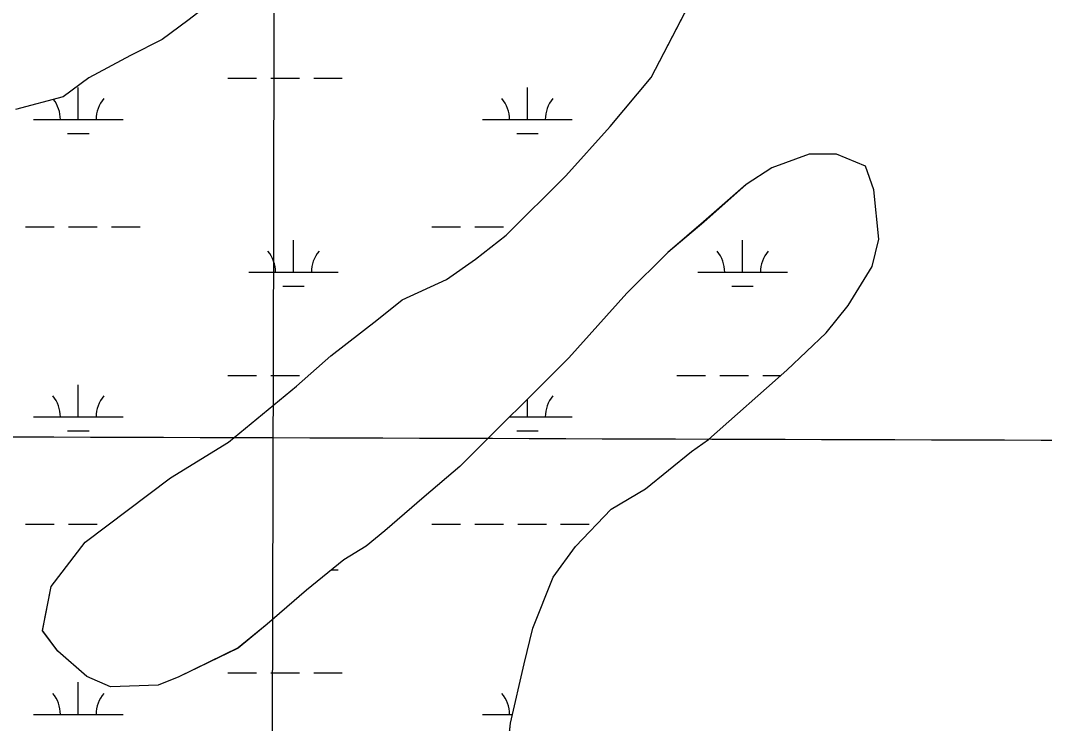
# Model space of a CAD drawing. Extents: x 3161564 to 3199464, y 849354 to 874788.
# Drawn here: x 3191646 to 3192791, y 860489 to 861275 of the extents above; entities that cross this region are included whole.
import ezdxf

# ---------------------------------------------------------------- set-up
doc = ezdxf.new("R2010")
doc.units = 0
for name, color, linetype in [('V-GRID-MAJR', 7, 'Continuous'), ('V-SITE-VEGE', 7, 'Continuous'), ('V-TOPO-SHOR', 7, 'Continuous'), ('V-WETL-SWMP', 7, 'Continuous')]:
    doc.layers.add(name, color=color, linetype=linetype)

msp = doc.modelspace()

# ---------------------------------------------------------------- linework, layer by layer
at = {"layer": 'V-GRID-MAJR'}
for points in [[(3191913.7830000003, 854747.76), (3191928.768, 860808.338), (3191943.758, 866870.86), (3191958.749, 872933.425), (3191958.754, 872935.3250000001)], [(3165780.446, 860882.501), (3171010.106, 860866.147), (3176239.768, 860850.5530000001), (3181469.433, 860835.721), (3186699.099, 860821.649), (3191928.768, 860808.338), (3197158.438, 860795.787), (3197158.4390000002, 860795.787)]]:
    msp.add_spline(points, degree=3, dxfattribs=at)
at = {"layer": 'V-SITE-VEGE'}
for points in [[(3192190.0270000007, 860452.7009999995), (3192193.8910000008, 860488.8319999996), (3192209.2190000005, 860555.3759999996), (3192218.7970000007, 860595.3019999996), (3192241.7160000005, 860652.3219999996), (3192266.499000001, 860686.5179999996), (3192306.511, 860728.2929999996), (3192344.5890000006, 860751.0519999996), (3192396.0120000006, 860792.8109999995), (3192415.0550000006, 860806.0919999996), (3192502.6760000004, 860883.9259999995), (3192546.4910000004, 860925.6969999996), (3192571.2680000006, 860956.0879999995), (3192597.9700000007, 860999.7879999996), (3192605.6290000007, 861030.2069999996), (3192600.0160000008, 861085.3739999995), (3192590.5500000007, 861112.0159999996), (3192558.2390000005, 861125.3859999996), (3192527.8070000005, 861125.4369999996), (3192485.9380000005, 861110.2919999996), (3192457.3770000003, 861091.3189999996), (3192409.7570000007, 861049.5539999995), (3192369.7570000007, 861015.3849999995), (3192324.0330000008, 860969.8149999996), (3192259.2450000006, 860897.6499999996), (3192137.3150000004, 860776.1279999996), (3192097.316, 860741.9589999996), (3192053.5070000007, 860703.9909999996), (3192032.5560000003, 860686.9089999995), (3192007.8060000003, 860671.7349999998), (3191965.9040000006, 860637.5699999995), (3191922.0930000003, 860599.6069999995), (3191889.716, 860573.0299999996), (3191823.0930000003, 860540.8079999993), (3191800.2530000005, 860531.3359999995), (3191746.9930000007, 860529.5239999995), (3191720.3850000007, 860540.9809999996), (3191688.1010000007, 860569.5639999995), (3191671.0230000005, 860592.4159999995), (3191680.6130000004, 860641.8529999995), (3191718.7370000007, 860691.2399999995), (3191813.9570000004, 860763.3559999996), (3191878.6900000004, 860803.1879999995), (3191954.8750000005, 860865.8259999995), (3191992.972, 860899.9989999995), (3192044.3910000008, 860939.8529999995), (3192072.9610000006, 860962.6289999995), (3192122.4510000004, 860985.3699999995), (3192154.8220000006, 861008.1399999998), (3192189.1010000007, 861034.7079999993), (3192255.7840000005, 861101.1679999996), (3192305.3270000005, 861156.2409999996), (3192351.0670000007, 861211.3219999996), (3192404.4950000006, 861313.9389999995)], [(3191865.4840000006, 861299.8869999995), (3191833.3410000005, 861274.9729999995), (3191804.769, 861253.6209999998), (3191769.0680000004, 861235.8459999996), (3191722.6610000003, 861210.9549999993), (3191694.0890000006, 861189.6029999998), (3191640.5610000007, 861175.4239999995)]]:
    msp.add_lwpolyline(points, dxfattribs=at)
at = {"layer": 'V-TOPO-SHOR'}
for p, q in [((3192351.0612303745, 861211.3356446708), (3192404.489327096, 861313.9523833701)), ((3191833.33185552, 861274.9967620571), (3191804.7608429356, 861253.6427960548)), ((3191804.7608429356, 861253.6427960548), (3191769.061837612, 861235.8688104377)), ((3191769.061837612, 861235.868810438), (3191722.6508286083, 861210.9778347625)), ((3191722.6508286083, 861210.9778347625), (3191694.0798160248, 861189.624868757)), ((3192305.321185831, 861156.2547650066), (3192351.0612303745, 861211.3356446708)), ((3191694.0798160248, 861189.624868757), (3191640.5518226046, 861175.4468509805)), ((3192255.7771429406, 861101.1808808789), (3192305.321185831, 861156.2547650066)), ((3192527.801053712, 861125.4501219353), (3192485.932054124, 861110.3051208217)), ((3192558.2330405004, 861125.3991576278), (3192527.801053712, 861125.4501219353)), ((3192590.544010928, 861112.0312375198), (3192558.2330405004, 861125.3991576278)), ((3192485.932054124, 861110.3051208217), (3192457.3710443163, 861091.3331473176)), ((3192600.008975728, 861085.387332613), (3192590.544010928, 861112.0312375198)), ((3192189.0960941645, 861034.7230126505), (3192255.7771429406, 861101.1808808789)), ((3192457.3710443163, 861091.3331473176), (3192409.751016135, 861049.5692234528)), ((3192605.6229088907, 861030.2205131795), (3192600.008975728, 861085.387332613)), ((3192409.751016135, 861049.5692234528), (3192369.751993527, 861015.4002845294)), ((3192154.8160779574, 861008.1530564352), (3192189.0960941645, 861034.7230126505)), ((3192597.9638766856, 860999.8026001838), (3192605.6229088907, 861030.2205131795)), ((3192369.751993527, 861015.4002845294), (3192324.0279600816, 860969.8303748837)), ((3192122.4440653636, 860985.3840904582), (3192154.8160779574, 861008.1530564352)), ((3192571.2628372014, 860956.1017068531), (3192597.9638766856, 860999.8026001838)), ((3192072.9540602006, 860962.6431044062), (3192122.4440653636, 860985.3840904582)), ((3192324.0279600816, 860969.8303748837), (3192259.238903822, 860897.6635268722)), ((3192044.386045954, 860939.8671428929), (3192072.9540602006, 860962.6431044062)), ((3192546.4858124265, 860925.7117737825), (3192571.2628372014, 860956.1017068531)), ((3191992.9660216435, 860900.0122085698), (3192044.386045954, 860939.8671428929)), ((3192502.669782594, 860883.9418543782), (3192546.4858124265, 860925.7117737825)), ((3191954.8689982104, 860865.8402718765), (3191992.9660216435, 860900.0122085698)), ((3192259.238903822, 860897.6635268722), (3192137.3088146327, 860776.1417678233)), ((3192415.047729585, 860806.1069975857), (3192502.669782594, 860883.9418543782)), ((3191878.6839580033, 860803.2033804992), (3191954.8689982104, 860865.8402718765)), ((3192396.0057223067, 860792.8250172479), (3192415.047729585, 860806.1069975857)), ((3191813.949939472, 860763.3704305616), (3191878.6839580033, 860803.2033804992)), ((3192344.5826957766, 860751.0680889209), (3192396.0057223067, 860792.8250172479)), ((3192137.3088146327, 860776.1417678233), (3192097.3097920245, 860741.9728288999)), ((3191718.729896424, 860691.2545468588), (3191813.949939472, 860763.3704305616)), ((3192306.5046856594, 860728.3081162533), (3192344.5826957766, 860751.0680889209)), ((3192097.3097920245, 860741.9728288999), (3192053.4997666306, 860704.0068975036)), ((3192266.4926541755, 860686.5322013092), (3192306.5046856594, 860728.3081162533)), ((3192053.4997666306, 860704.0068975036), (3192032.549755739, 860686.9239269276)), ((3191680.606730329, 860641.8669955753), (3191718.729896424, 860691.2545468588)), ((3192032.549755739, 860686.9239269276), (3192007.79874872, 860671.7499458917)), ((3192241.709624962, 860652.3382802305), (3192266.4926541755, 860686.5322013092)), ((3192007.79874872, 860671.7499458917), (3191965.8976020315, 860637.5853421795)), ((3192218.7895682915, 860595.3174333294), (3192241.709624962, 860652.3382802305)), ((3191671.0146767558, 860592.4321403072), (3191680.606730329, 860641.8669955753)), ((3191965.8976020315, 860637.5853421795), (3191922.0875766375, 860599.6194107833)), ((3191922.0875766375, 860599.6194107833), (3191889.7095596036, 860573.0454568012)), ((3191688.093642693, 860569.5802323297), (3191671.0146767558, 860592.4321403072)), ((3192209.2125258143, 860555.391548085), (3192218.7895682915, 860595.3174333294)), ((3191720.3795953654, 860540.9963601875), (3191688.093642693, 860569.5802323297)), ((3191889.7095596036, 860573.0454568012), (3191823.0855507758, 860540.8234806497)), ((3192193.8854547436, 860488.8477400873), (3192209.2125258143, 860555.391548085)), ((3191746.987570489, 860529.5394273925), (3191720.3795953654, 860540.9963601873)), ((3191800.246549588, 860531.3524838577), (3191746.987570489, 860529.5394273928)), ((3191823.0855507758, 860540.8234806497), (3191800.246549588, 860531.3524838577)), ((3192190.0204142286, 860452.7168495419), (3192193.8854547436, 860488.8477400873))]:
    msp.add_line(p, q, dxfattribs=at)
at = {"layer": 'V-WETL-SWMP'}
for p, q in [((3192351.061724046, 861211.3362533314), (3192404.489820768, 861313.9529920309)), ((3191833.3323491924, 861274.9973707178), (3191804.761336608, 861253.6434047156)), ((3191804.761336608, 861253.6434047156), (3191769.062331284, 861235.8694190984)), ((3191769.0623312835, 861235.8694190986), (3191722.65132228, 861210.9784434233)), ((3191722.65132228, 861210.9784434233), (3191694.080309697, 861189.6254774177)), ((3191877.9426859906, 861210.549676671), (3191909.942679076, 861210.549676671)), ((3191925.9426756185, 861210.5496766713), (3191957.942668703, 861210.549676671)), ((3191973.9426652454, 861210.5496766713), (3192005.942658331, 861210.549676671)), ((3192305.321679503, 861156.2553736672), (3192351.061724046, 861211.3362533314)), ((3191710.8786678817, 861164.1197498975), (3191710.878709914, 861200.1196931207)), ((3192212.786559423, 861164.1197498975), (3192212.786601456, 861200.1196931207)), ((3191694.080309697, 861189.6254774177), (3191640.552316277, 861175.4474596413)), ((3191660.878678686, 861164.1197498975), (3191760.878657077, 861164.1197498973)), ((3192162.7865702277, 861164.1197498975), (3192262.786548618, 861164.1197498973)), ((3191698.8786524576, 861148.6887742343), (3191722.878647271, 861148.6887742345)), ((3192200.7865439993, 861148.6887742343), (3192224.786538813, 861148.6887742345)), ((3192255.7776366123, 861101.1814895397), (3192305.321679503, 861156.2553736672)), ((3192527.801547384, 861125.4507305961), (3192485.932547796, 861110.3057294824)), ((3192558.233534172, 861125.3997662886), (3192527.801547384, 861125.4507305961)), ((3192590.5445045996, 861112.0318461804), (3192558.233534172, 861125.3997662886)), ((3192485.932547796, 861110.3057294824), (3192457.371537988, 861091.3337559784)), ((3192600.0094694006, 861085.3879412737), (3192590.5445045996, 861112.0318461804)), ((3192189.0965878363, 861034.7236213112), (3192255.7776366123, 861101.1814895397)), ((3192457.371537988, 861091.3337559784), (3192409.7515098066, 861049.5698321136)), ((3192605.6234025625, 861030.2211218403), (3192600.0094694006, 861085.3879412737)), ((3192409.7515098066, 861049.5698321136), (3192369.752487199, 861015.4008931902)), ((3191652.0345404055, 861044.0489392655), (3191684.0345334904, 861044.0489392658)), ((3191700.0345300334, 861044.0489392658), (3191732.0345231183, 861044.0489392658)), ((3191748.0345196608, 861044.0489392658), (3191780.034512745, 861044.0489392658)), ((3192105.9424423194, 861044.0489392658), (3192137.9424354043, 861044.0489392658)), ((3192153.9424319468, 861044.0489392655), (3192185.9424250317, 861044.0489392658)), ((3192154.816571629, 861008.1536650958), (3192189.0965878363, 861034.7236213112)), ((3191951.3504164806, 860993.3070192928), (3191951.3504585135, 861029.306962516)), ((3192453.2583080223, 860993.3070192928), (3192453.2583500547, 861029.306962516)), ((3192597.964370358, 860999.8032088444), (3192605.6234025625, 861030.2211218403)), ((3192369.752487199, 861015.4008931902), (3192324.0284537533, 860969.8309835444)), ((3192122.4445590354, 860985.3846991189), (3192154.816571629, 861008.1536650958)), ((3192571.263330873, 860956.1023155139), (3192597.964370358, 860999.8032088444)), ((3191901.3504272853, 860993.3070192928), (3192001.350405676, 860993.3070192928)), ((3192403.2583188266, 860993.3070192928), (3192503.2582972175, 860993.3070192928)), ((3191939.350401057, 860977.8760436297), (3191963.3503958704, 860977.87604363)), ((3192072.9545538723, 860962.6437130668), (3192122.4445590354, 860985.3846991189)), ((3192441.258292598, 860977.8760436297), (3192465.2582874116, 860977.87604363)), ((3192324.0284537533, 860969.8309835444), (3192259.2393974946, 860897.6641355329)), ((3192044.3865396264, 860939.8677515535), (3192072.9545538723, 860962.6437130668)), ((3192546.486306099, 860925.7123824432), (3192571.263330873, 860956.1023155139)), ((3191992.9665153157, 860900.0128172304), (3192044.3865396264, 860939.8677515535)), ((3192502.6702762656, 860883.942463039), (3192546.486306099, 860925.7123824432)), ((3191954.8694918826, 860865.8408805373), (3191992.9665153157, 860900.0128172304)), ((3192259.2393974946, 860897.6641355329), (3192137.3093083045, 860776.1423764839)), ((3191877.942297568, 860877.875201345), (3191909.9422906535, 860877.875201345)), ((3191925.9422871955, 860877.8752013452), (3191957.942280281, 860877.875201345)), ((3192379.8501891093, 860877.875201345), (3192411.8501821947, 860877.875201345)), ((3192415.0482232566, 860806.1076062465), (3192502.670276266, 860883.942463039)), ((3192427.8501787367, 860877.8752013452), (3192459.850171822, 860877.875201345)), ((3192475.8501683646, 860877.8752013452), (3192495.8400982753, 860877.875201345)), ((3191710.8782794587, 860831.4452745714), (3191710.878321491, 860867.4452177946)), ((3191878.684451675, 860803.2039891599), (3191954.8694918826, 860865.8408805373)), ((3192212.786171, 860831.4452745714), (3192212.7861942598, 860851.3664988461)), ((3191660.878290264, 860831.4452745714), (3191760.878268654, 860831.4452745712)), ((3192192.7980318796, 860831.4452745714), (3192262.7861601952, 860831.4452745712)), ((3191698.878264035, 860816.0142989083), (3191722.878258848, 860816.0142989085)), ((3192200.786155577, 860816.0142989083), (3192224.78615039, 860816.0142989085)), ((3192396.006215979, 860792.8256259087), (3192415.0482232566, 860806.1076062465)), ((3191813.9504331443, 860763.3710392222), (3191878.684451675, 860803.2039891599)), ((3192344.5831894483, 860751.0686975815), (3192396.006215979, 860792.8256259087)), ((3192137.309308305, 860776.1423764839), (3192097.310285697, 860741.9734375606)), ((3191718.7303900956, 860691.2551555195), (3191813.9504331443, 860763.3710392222)), ((3192306.505179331, 860728.3087249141), (3192344.5831894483, 860751.0686975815)), ((3192097.310285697, 860741.9734375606), (3192053.500260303, 860704.0075061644)), ((3192266.4931478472, 860686.53280997), (3192306.505179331, 860728.3087249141)), ((3191652.034151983, 860711.3744639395), (3191684.034145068, 860711.3744639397)), ((3191700.0341416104, 860711.3744639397), (3191732.0341346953, 860711.3744639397)), ((3192053.500260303, 860704.0075061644), (3192032.5502494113, 860686.9245355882)), ((3192105.9420538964, 860711.3744639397), (3192137.942046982, 860711.3744639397)), ((3192153.9420435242, 860711.3744639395), (3192185.942036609, 860711.3744639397)), ((3192201.9420331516, 860711.3744639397), (3192233.9420262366, 860711.3744639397)), ((3192249.9420227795, 860711.3744639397), (3192281.9420158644, 860711.3744639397)), ((3191680.607224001, 860641.8676042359), (3191718.7303900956, 860691.2551555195)), ((3192032.5502494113, 860686.9245355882), (3192007.7992423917, 860671.7505545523)), ((3192241.710118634, 860652.3388888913), (3192266.4931478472, 860686.53280997)), ((3192007.7992423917, 860671.7505545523), (3191965.898095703, 860637.5859508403)), ((3191994.1635685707, 860660.6325439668), (3192001.3500172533, 860660.6325439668)), ((3192218.7900619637, 860595.31804199), (3192241.710118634, 860652.3388888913)), ((3191671.0151704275, 860592.4327489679), (3191680.607224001, 860641.8676042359)), ((3191965.898095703, 860637.5859508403), (3191922.0880703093, 860599.620019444)), ((3191922.0880703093, 860599.620019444), (3191889.7100532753, 860573.0460654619)), ((3191688.094136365, 860569.5808409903), (3191671.0151704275, 860592.4327489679)), ((3192209.2130194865, 860555.3921567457), (3192218.7900619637, 860595.31804199)), ((3191720.3800890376, 860540.9969688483), (3191688.094136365, 860569.5808409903)), ((3191889.710053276, 860573.0460654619), (3191823.086044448, 860540.8240893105)), ((3192193.8859484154, 860488.8483487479), (3192209.2130194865, 860555.3921567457)), ((3191877.9419091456, 860545.2007260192), (3191909.9419022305, 860545.2007260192)), ((3191925.941898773, 860545.2007260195), (3191957.9418918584, 860545.2007260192)), ((3191973.9418884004, 860545.2007260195), (3192005.9418814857, 860545.2007260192)), ((3191710.877891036, 860498.7707992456), (3191710.8779330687, 860534.7707424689)), ((3191746.9880641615, 860529.5400360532), (3191720.3800890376, 860540.996968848)), ((3191800.2470432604, 860531.3530925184), (3191746.9880641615, 860529.5400360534)), ((3191823.086044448, 860540.8240893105), (3191800.2470432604, 860531.3530925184)), ((3191660.8779018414, 860498.7707992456), (3191760.8778802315, 860498.7707992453)), ((3192162.7857933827, 860498.7707992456), (3192196.171391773, 860498.7707992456)), ((3192190.0209079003, 860452.7174582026), (3192193.8859484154, 860488.8483487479))]:
    msp.add_line(p, q, dxfattribs=at)
for centre, radius, start, end in [((3191655.6357442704, 861164.5945523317), 35.24628790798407, 359.2281809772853, 38.865942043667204), ((3191766.1215926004, 861164.5945523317), 35.24628790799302, 139.2281758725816, 180.77183420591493), ((3192157.5436358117, 861164.5945523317), 35.24628790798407, 359.2281809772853, 40.771839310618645), ((3192268.029484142, 861164.5945523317), 35.24628790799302, 139.2281758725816, 180.77183420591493), ((3191896.1074928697, 860993.7818217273), 35.24628790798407, 359.2281809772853, 40.771839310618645), ((3192006.5933411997, 860993.7818217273), 35.24628790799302, 139.2281758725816, 180.77183420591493), ((3192398.0153844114, 860993.7818217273), 35.24628790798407, 359.2281809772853, 40.771839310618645), ((3192508.501232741, 860993.7818217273), 35.24628790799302, 139.2281758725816, 180.77183420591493), ((3191655.635355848, 860831.9200770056), 35.24628790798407, 359.2281809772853, 40.771839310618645), ((3191766.121204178, 860831.9200770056), 35.24628790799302, 139.2281758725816, 180.77183420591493), ((3192268.0290957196, 860831.9200770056), 35.24628790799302, 139.2281758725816, 180.77183420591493), ((3191655.6349674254, 860499.2456016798), 35.24628790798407, 359.2281809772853, 40.771839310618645), ((3191766.120815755, 860499.2456016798), 35.24628790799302, 139.2281758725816, 180.77183420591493), ((3192157.542858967, 860499.2456016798), 35.24628790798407, 359.2281809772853, 40.771839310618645)]:
    msp.add_arc(centre, radius, start, end, dxfattribs=at)

doc.saveas('drawing.dxf')
